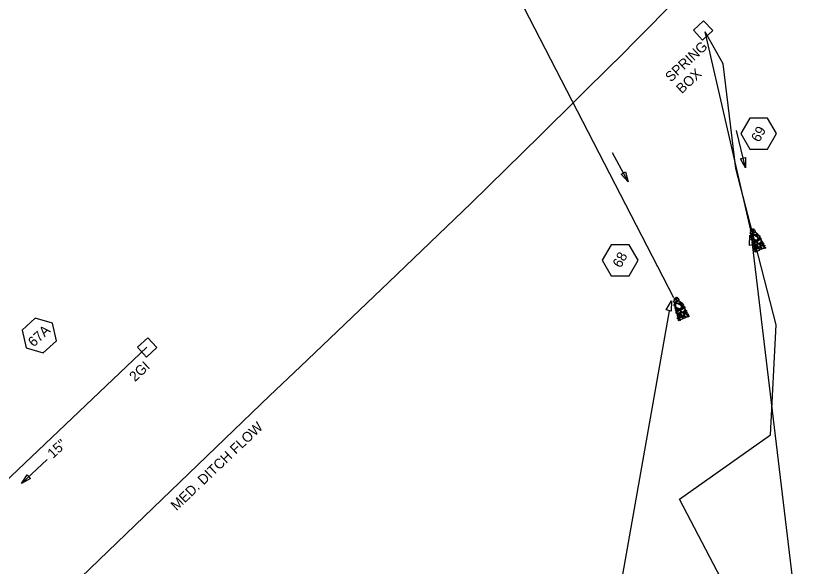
# Model space of a CAD drawing. Extents: x 2384780 to 2405432, y 547869 to 573706.
# Drawn here: x 2398753.8 to 2399156.4, y 560366.8 to 560642.1 of the extents above; entities that cross this region are included whole.
import ezdxf

# ---------------------------------------------------------------- set-up
doc = ezdxf.new("R2010")
doc.units = 0
for name, color, linetype in [('Old_Level_1', 7, 'Continuous'), ('Old_Level_19', 7, 'Continuous'), ('Old_Level_20', 7, 'Continuous'), ('Old_Level_5', 7, 'Continuous'), ('Old_Level_6', 7, 'Continuous'), ('Prop Drainage Box Number Symbol CELL', 7, 'Continuous')]:
    doc.layers.add(name, color=color, linetype=linetype)

msp = doc.modelspace()

# ---------------------------------------------------------------- linework, layer by layer
at = {"layer": 'Old_Level_1'}
for p, q in [((2399082.49, 560501.25), (2398988.14, 560683.88)), ((2399120.94, 560535.08), (2399098.14, 560634.25)), ((2398819.2, 560476.62), (2398714.84, 560377.4))]:
    msp.add_line(p, q, dxfattribs=at)
for points in [[(2399092.18, 560634.98), (2399097.32, 560639.77), (2399101.9, 560634.86), (2399096.76, 560630.09)], [(2398814.46, 560476.53), (2398819.6, 560481.32), (2398824.18, 560476.41), (2398819.04, 560471.63)]]:
    msp.add_lwpolyline(points, close=True, dxfattribs=at)
at = {"layer": 'Old_Level_19'}
msp.add_line((2398880.34, 560452.19), (2398761.21, 560337.45), dxfattribs=at)
for points in [[(2399230.06, 560806.69), (2399183.49, 560755.42), (2399139.65, 560708.49), (2399094.4, 560661.36), (2399053.03, 560619.38)], [(2399052.95, 560619.3), (2399015.72, 560582.38), (2398981.09, 560548.61), (2398939.97, 560509.03), (2398895.89, 560466.97), (2398880.34, 560452.19)]]:
    msp.add_lwpolyline(points, dxfattribs=at)
at = {"layer": 'Old_Level_20'}
for p, q in [((2399144.82, 560335.46), (2399121.67, 560527.99)), ((2399043.24, 560285.47), (2399080.19, 560494.74))]:
    msp.add_line(p, q, dxfattribs=at)
for points in [[(2399121.57, 560534.98), (2399121.41, 560534.83), (2399121.06, 560534.41), (2399120.76, 560534.6), (2399120.68, 560534.77), (2399121.12, 560535.27), (2399121.45, 560535.26), (2399121.57, 560534.98)], [(2399122.44, 560535.53), (2399122.27, 560535.36), (2399121.88, 560534.93), (2399121.63, 560535.14), (2399121.54, 560535.31), (2399121.95, 560535.77), (2399122.31, 560535.8), (2399122.44, 560535.53)], [(2399122.8, 560533.93), (2399122.51, 560534.13), (2399122.06, 560534.57), (2399122.19, 560535.09), (2399122.56, 560535.27), (2399123.11, 560534.53), (2399123.06, 560534.18), (2399122.8, 560533.93)], [(2399120.39, 560533.63), (2399120.68, 560533.96), (2399121.45, 560534.65), (2399122.13, 560534.44), (2399122.31, 560533.93), (2399121.35, 560533.16), (2399120.71, 560533.19), (2399120.45, 560533.52)], [(2399121.33, 560531.24), (2399121.05, 560531.36), (2399120.74, 560531.76), (2399120.82, 560532.04), (2399121.03, 560532.13), (2399121.46, 560531.64), (2399121.45, 560531.42), (2399121.33, 560531.24)], [(2399121.35, 560531.96), (2399121.07, 560532.03), (2399120.76, 560532.43), (2399120.88, 560532.72), (2399121.05, 560532.8), (2399121.49, 560532.35), (2399121.49, 560532.1), (2399121.35, 560531.96)], [(2399121.04, 560530.43), (2399121.28, 560530.63), (2399121.71, 560530.87), (2399121.94, 560530.61), (2399121.99, 560530.35), (2399121.38, 560530.15), (2399121.09, 560530.25), (2399121.04, 560530.43)], [(2399121.08, 560532.95), (2399121.28, 560533.05), (2399121.69, 560533.24), (2399121.92, 560533.02), (2399122, 560532.85), (2399121.45, 560532.59), (2399121.09, 560532.67), (2399121.08, 560532.95)], [(2399123.85, 560530.03), (2399123.01, 560530.18), (2399121.49, 560531.02), (2399121.5, 560532.23), (2399122.12, 560532.78), (2399124.04, 560531.78), (2399124.34, 560530.85), (2399124.01, 560529.96)], [(2399121.89, 560533.33), (2399122.29, 560533.64), (2399123.2, 560534.08), (2399123.81, 560533.6), (2399123.8, 560533.15), (2399122.65, 560532.7), (2399122.11, 560532.91), (2399121.89, 560533.33)], [(2399123.45, 560532.09), (2399123.17, 560532.16), (2399122.87, 560532.56), (2399122.96, 560532.86), (2399123.15, 560532.9), (2399123.57, 560532.47), (2399123.58, 560532.27), (2399123.45, 560532.09)], [(2399124.04, 560532.08), (2399123.74, 560532.2), (2399123.48, 560532.6), (2399123.55, 560532.89), (2399123.75, 560532.98), (2399124.19, 560532.48), (2399124.17, 560532.26), (2399124.04, 560532.08)], [(2399124.51, 560532.44), (2399124.22, 560532.5), (2399123.92, 560532.9), (2399124.02, 560533.21), (2399124.21, 560533.25), (2399124.62, 560532.82), (2399124.64, 560532.62), (2399124.51, 560532.44)], [(2399124.07, 560532.07), (2399124.39, 560532.35), (2399124.93, 560532.6), (2399125.36, 560532.23), (2399125.35, 560531.88), (2399124.53, 560531.6), (2399124.19, 560531.81), (2399124.07, 560532.07)], [(2399124.99, 560530.27), (2399124.73, 560530.36), (2399124.46, 560530.76), (2399124.53, 560531.06), (2399124.74, 560531.15), (2399125.14, 560530.67), (2399125.12, 560530.45), (2399124.99, 560530.27)], [(2399125.57, 560530.86), (2399125.28, 560530.94), (2399124.98, 560531.34), (2399125.08, 560531.62), (2399125.26, 560531.66), (2399125.68, 560531.25), (2399125.69, 560531.05), (2399125.57, 560530.86)], [(2399126.15, 560530.81), (2399126.05, 560530.56), (2399125.72, 560530.28), (2399125.37, 560530.33), (2399125.23, 560530.63), (2399125.74, 560530.95), (2399126.06, 560530.98), (2399126.15, 560530.81)], [(2399122.01, 560528.54), (2399121.74, 560528.61), (2399121.42, 560529), (2399121.54, 560529.3), (2399121.71, 560529.37), (2399122.17, 560528.93), (2399122.15, 560528.68), (2399122.01, 560528.54)], [(2399121.5, 560529.69), (2399121.67, 560530.01), (2399122.21, 560530.48), (2399122.64, 560530.34), (2399122.76, 560530.07), (2399122.15, 560529.44), (2399121.72, 560529.46), (2399121.5, 560529.69)], [(2399122.25, 560527.52), (2399121.98, 560527.59), (2399121.67, 560527.99), (2399121.78, 560528.28), (2399121.95, 560528.36), (2399122.41, 560527.92), (2399122.4, 560527.67), (2399122.25, 560527.52)], [(2399122.9, 560529.38), (2399122.75, 560529.19), (2399122.39, 560528.8), (2399122.07, 560529.02), (2399122.01, 560529.16), (2399122.46, 560529.62), (2399122.67, 560529.61), (2399122.9, 560529.38)], [(2399122.17, 560528.58), (2399122.61, 560528.89), (2399123.56, 560529.23), (2399124.09, 560528.81), (2399124.15, 560528.27), (2399123.03, 560527.85), (2399122.34, 560528.08), (2399122.17, 560528.58)], [(2399122.81, 560526.27), (2399122.52, 560526.42), (2399122.19, 560526.81), (2399122.32, 560527.07), (2399122.48, 560527.14), (2399122.95, 560526.7), (2399122.93, 560526.44), (2399122.81, 560526.27)], [(2399123.19, 560527.61), (2399123.02, 560527.45), (2399122.62, 560527.15), (2399122.33, 560527.26), (2399122.26, 560527.39), (2399122.61, 560527.8), (2399122.93, 560527.82), (2399123.11, 560527.69)], [(2399123.33, 560529.3), (2399123.06, 560529.35), (2399122.78, 560529.78), (2399122.85, 560530.05), (2399123.05, 560530.14), (2399123.48, 560529.69), (2399123.47, 560529.44), (2399123.33, 560529.3)], [(2399123.47, 560526.53), (2399123.33, 560526.67), (2399122.94, 560527.03), (2399123.11, 560527.37), (2399123.29, 560527.45), (2399123.76, 560526.96), (2399123.63, 560526.72), (2399123.47, 560526.53)], [(2399123.98, 560527.11), (2399123.68, 560527.21), (2399123.38, 560527.61), (2399123.49, 560527.91), (2399123.67, 560527.96), (2399124.08, 560527.52), (2399124.11, 560527.29), (2399123.98, 560527.11)], [(2399124.76, 560526.51), (2399124.53, 560526.2), (2399123.93, 560525.79), (2399123.54, 560525.94), (2399123.42, 560526.22), (2399124.06, 560526.76), (2399124.45, 560526.82), (2399124.76, 560526.51)], [(2399123.66, 560529.79), (2399123.88, 560530.03), (2399124.3, 560530.11), (2399124.62, 560529.88), (2399124.59, 560529.66), (2399124.05, 560529.41), (2399123.73, 560529.62), (2399123.66, 560529.79)], [(2399126.21, 560529.68), (2399125.9, 560529.24), (2399125.09, 560528.37), (2399124.22, 560528.74), (2399124.01, 560529.18), (2399125.12, 560530.17), (2399125.88, 560530.2), (2399126.32, 560529.74)], [(2399124.61, 560528.43), (2399124.95, 560528.14), (2399125.65, 560527.34), (2399125.42, 560526.7), (2399124.94, 560526.48), (2399124.2, 560527.45), (2399124.08, 560528.07), (2399124.53, 560528.35)], [(2399125.79, 560527.68), (2399125.56, 560527.75), (2399125.18, 560528.17), (2399125.29, 560528.47), (2399125.48, 560528.51), (2399125.93, 560528.07), (2399125.95, 560527.87), (2399125.79, 560527.68)], [(2399125.93, 560526.13), (2399125.65, 560526.21), (2399125.33, 560526.6), (2399125.44, 560526.89), (2399125.61, 560526.97), (2399126.07, 560526.52), (2399126.07, 560526.27), (2399125.93, 560526.13)], [(2399125.62, 560528.6), (2399125.84, 560528.83), (2399126.26, 560528.91), (2399126.58, 560528.68), (2399126.55, 560528.46), (2399126.01, 560528.21), (2399125.69, 560528.43), (2399125.62, 560528.6)], [(2399126.38, 560527.56), (2399126.82, 560527.32), (2399127.51, 560526.56), (2399127.3, 560525.88), (2399126.77, 560525.77), (2399125.98, 560526.72), (2399125.97, 560527.21), (2399126.34, 560527.63)], [(2399126.77, 560528.77), (2399126.49, 560528.83), (2399126.19, 560529.23), (2399126.27, 560529.53), (2399126.46, 560529.57), (2399126.88, 560529.15), (2399126.9, 560528.96), (2399126.77, 560528.77)], [(2399127.31, 560528.33), (2399127.16, 560528.02), (2399126.79, 560527.76), (2399126.47, 560527.81), (2399126.34, 560528.08), (2399126.85, 560528.4), (2399127.15, 560528.47), (2399127.31, 560528.33)], [(2399126.88, 560527.34), (2399127.11, 560527.56), (2399127.53, 560527.64), (2399127.84, 560527.4), (2399127.81, 560527.19), (2399127.27, 560526.93), (2399126.96, 560527.17), (2399126.88, 560527.34)], [(2399122.33, 560525.19), (2399122.57, 560525.39), (2399122.99, 560525.64), (2399123.23, 560525.37), (2399123.28, 560525.11), (2399122.67, 560524.91), (2399122.38, 560525.01), (2399122.33, 560525.19)], [(2399122.36, 560525.88), (2399122.6, 560526.09), (2399123.02, 560526.33), (2399123.26, 560526.07), (2399123.31, 560525.8), (2399122.7, 560525.6), (2399122.41, 560525.71), (2399122.36, 560525.88)], [(2399122.88, 560524.34), (2399123.12, 560524.54), (2399123.54, 560524.79), (2399123.78, 560524.52), (2399123.83, 560524.26), (2399123.22, 560524.06), (2399122.93, 560524.16), (2399122.88, 560524.34)], [(2399123.19, 560525.28), (2399123.62, 560525.57), (2399124.49, 560526.01), (2399125.11, 560525.52), (2399125.11, 560524.98), (2399123.99, 560524.55), (2399123.41, 560524.81), (2399123.19, 560525.28)], [(2399125.13, 560525.74), (2399125.43, 560525.96), (2399126.01, 560526.23), (2399126.41, 560525.83), (2399126.46, 560525.54), (2399125.57, 560525.24), (2399125.23, 560525.42), (2399125.13, 560525.74)], [(2399128.03, 560525.95), (2399127.74, 560526.01), (2399127.44, 560526.41), (2399127.54, 560526.71), (2399127.73, 560526.75), (2399128.15, 560526.34), (2399128.15, 560526.14), (2399128.03, 560525.95)], [(2399082.2, 560499.38), (2399082.49, 560499.71), (2399083.26, 560500.4), (2399083.94, 560500.18), (2399084.12, 560499.67), (2399083.16, 560498.91), (2399082.52, 560498.94), (2399082.26, 560499.26)], [(2399083.38, 560500.73), (2399083.22, 560500.57), (2399082.87, 560500.16), (2399082.57, 560500.34), (2399082.49, 560500.51), (2399082.93, 560501.02), (2399083.26, 560501), (2399083.38, 560500.73)], [(2399082.89, 560498.69), (2399083.09, 560498.8), (2399083.5, 560498.99), (2399083.73, 560498.76), (2399083.81, 560498.59), (2399083.26, 560498.34), (2399082.9, 560498.41), (2399082.89, 560498.69)], [(2399084.25, 560501.27), (2399084.08, 560501.1), (2399083.69, 560500.67), (2399083.44, 560500.89), (2399083.35, 560501.06), (2399083.76, 560501.51), (2399084.12, 560501.54), (2399084.25, 560501.27)], [(2399083.7, 560499.08), (2399084.1, 560499.39), (2399085.01, 560499.82), (2399085.62, 560499.35), (2399085.61, 560498.9), (2399084.46, 560498.44), (2399083.92, 560498.65), (2399083.7, 560499.08)], [(2399084.61, 560499.67), (2399084.32, 560499.87), (2399083.87, 560500.31), (2399084, 560500.84), (2399084.37, 560501.01), (2399084.92, 560500.27), (2399084.87, 560499.92), (2399084.61, 560499.67)], [(2399085.26, 560497.84), (2399084.98, 560497.91), (2399084.68, 560498.31), (2399084.77, 560498.61), (2399084.96, 560498.65), (2399085.38, 560498.22), (2399085.39, 560498.02), (2399085.26, 560497.84)], [(2399085.85, 560497.83), (2399085.55, 560497.94), (2399085.29, 560498.35), (2399085.36, 560498.64), (2399085.56, 560498.73), (2399086, 560498.22), (2399085.98, 560498.01), (2399085.85, 560497.83)], [(2399086.32, 560498.19), (2399086.03, 560498.25), (2399085.73, 560498.65), (2399085.83, 560498.95), (2399086.02, 560499), (2399086.43, 560498.56), (2399086.45, 560498.36), (2399086.32, 560498.19)], [(2399083.14, 560496.99), (2399082.86, 560497.11), (2399082.55, 560497.51), (2399082.63, 560497.79), (2399082.84, 560497.88), (2399083.27, 560497.39), (2399083.26, 560497.16), (2399083.14, 560496.99)], [(2399083.16, 560497.71), (2399082.88, 560497.78), (2399082.57, 560498.17), (2399082.69, 560498.47), (2399082.86, 560498.54), (2399083.3, 560498.1), (2399083.3, 560497.85), (2399083.16, 560497.71)], [(2399082.85, 560496.18), (2399083.09, 560496.38), (2399083.52, 560496.62), (2399083.75, 560496.36), (2399083.8, 560496.09), (2399083.19, 560495.89), (2399082.9, 560496), (2399082.85, 560496.18)], [(2399083.82, 560494.28), (2399083.55, 560494.35), (2399083.23, 560494.75), (2399083.35, 560495.04), (2399083.52, 560495.12), (2399083.98, 560494.68), (2399083.96, 560494.43), (2399083.82, 560494.28)], [(2399085.66, 560495.78), (2399084.82, 560495.92), (2399083.3, 560496.77), (2399083.31, 560497.98), (2399083.93, 560498.53), (2399085.85, 560497.53), (2399086.15, 560496.59), (2399085.82, 560495.71)], [(2399083.31, 560495.44), (2399083.48, 560495.76), (2399084.02, 560496.23), (2399084.45, 560496.09), (2399084.57, 560495.81), (2399083.96, 560495.19), (2399083.53, 560495.2), (2399083.31, 560495.44)], [(2399084.71, 560495.12), (2399084.56, 560494.94), (2399084.2, 560494.54), (2399083.88, 560494.76), (2399083.82, 560494.91), (2399084.27, 560495.37), (2399084.48, 560495.35), (2399084.71, 560495.12)], [(2399083.98, 560494.33), (2399084.42, 560494.64), (2399085.37, 560494.98), (2399085.9, 560494.56), (2399085.96, 560494.01), (2399084.84, 560493.6), (2399084.15, 560493.82), (2399083.98, 560494.33)], [(2399085.14, 560495.04), (2399084.87, 560495.1), (2399084.59, 560495.52), (2399084.66, 560495.8), (2399084.86, 560495.89), (2399085.29, 560495.44), (2399085.28, 560495.19), (2399085.14, 560495.04)], [(2399085.47, 560495.54), (2399085.69, 560495.78), (2399086.11, 560495.85), (2399086.43, 560495.62), (2399086.4, 560495.41), (2399085.86, 560495.15), (2399085.54, 560495.37), (2399085.47, 560495.54)], [(2399088.02, 560495.42), (2399087.71, 560494.98), (2399086.9, 560494.11), (2399086.03, 560494.49), (2399085.82, 560494.93), (2399086.93, 560495.91), (2399087.69, 560495.95), (2399088.13, 560495.48)], [(2399085.88, 560497.82), (2399086.2, 560498.09), (2399086.74, 560498.34), (2399087.17, 560497.97), (2399087.16, 560497.63), (2399086.34, 560497.35), (2399086, 560497.55), (2399085.88, 560497.82)], [(2399086.8, 560496.02), (2399086.54, 560496.11), (2399086.27, 560496.51), (2399086.34, 560496.8), (2399086.55, 560496.89), (2399086.95, 560496.41), (2399086.93, 560496.2), (2399086.8, 560496.02)], [(2399087.38, 560496.6), (2399087.09, 560496.68), (2399086.79, 560497.08), (2399086.89, 560497.37), (2399087.07, 560497.41), (2399087.49, 560496.99), (2399087.5, 560496.79), (2399087.38, 560496.6)], [(2399087.96, 560496.56), (2399087.86, 560496.31), (2399087.53, 560496.03), (2399087.18, 560496.08), (2399087.04, 560496.37), (2399087.55, 560496.69), (2399087.87, 560496.72), (2399087.96, 560496.56)], [(2399087.43, 560494.34), (2399087.65, 560494.58), (2399088.07, 560494.65), (2399088.39, 560494.43), (2399088.36, 560494.21), (2399087.82, 560493.96), (2399087.5, 560494.17), (2399087.43, 560494.34)], [(2399088.58, 560494.51), (2399088.3, 560494.58), (2399088, 560494.98), (2399088.08, 560495.27), (2399088.27, 560495.32), (2399088.69, 560494.9), (2399088.71, 560494.7), (2399088.58, 560494.51)], [(2399084.06, 560493.27), (2399083.79, 560493.34), (2399083.48, 560493.73), (2399083.59, 560494.03), (2399083.76, 560494.11), (2399084.22, 560493.66), (2399084.21, 560493.41), (2399084.06, 560493.27)], [(2399084.62, 560492.01), (2399084.33, 560492.17), (2399084, 560492.56), (2399084.13, 560492.82), (2399084.29, 560492.89), (2399084.76, 560492.44), (2399084.74, 560492.19), (2399084.62, 560492.01)], [(2399085, 560493.35), (2399084.83, 560493.2), (2399084.43, 560492.9), (2399084.14, 560493), (2399084.07, 560493.13), (2399084.42, 560493.55), (2399084.74, 560493.57), (2399084.92, 560493.44)], [(2399084.14, 560490.94), (2399084.38, 560491.14), (2399084.8, 560491.38), (2399085.04, 560491.12), (2399085.09, 560490.85), (2399084.48, 560490.65), (2399084.19, 560490.76), (2399084.14, 560490.94)], [(2399084.17, 560491.62), (2399084.41, 560491.84), (2399084.83, 560492.08), (2399085.07, 560491.82), (2399085.12, 560491.55), (2399084.51, 560491.35), (2399084.22, 560491.45), (2399084.17, 560491.62)], [(2399085.28, 560492.28), (2399085.14, 560492.42), (2399084.75, 560492.78), (2399084.92, 560493.12), (2399085.1, 560493.19), (2399085.57, 560492.7), (2399085.44, 560492.47), (2399085.28, 560492.28)], [(2399085, 560491.03), (2399085.43, 560491.32), (2399086.3, 560491.76), (2399086.92, 560491.26), (2399086.92, 560490.73), (2399085.8, 560490.29), (2399085.22, 560490.55), (2399085, 560491.03)], [(2399085.79, 560492.86), (2399085.49, 560492.95), (2399085.19, 560493.35), (2399085.3, 560493.65), (2399085.48, 560493.7), (2399085.89, 560493.27), (2399085.92, 560493.03), (2399085.79, 560492.86)], [(2399086.57, 560492.26), (2399086.34, 560491.95), (2399085.74, 560491.54), (2399085.35, 560491.69), (2399085.23, 560491.96), (2399085.87, 560492.51), (2399086.26, 560492.57), (2399086.57, 560492.26)], [(2399086.42, 560494.17), (2399086.76, 560493.88), (2399087.46, 560493.09), (2399087.23, 560492.45), (2399086.75, 560492.23), (2399086.01, 560493.2), (2399085.89, 560493.81), (2399086.34, 560494.09)], [(2399086.94, 560491.49), (2399087.24, 560491.71), (2399087.82, 560491.97), (2399088.22, 560491.58), (2399088.27, 560491.29), (2399087.38, 560490.99), (2399087.04, 560491.17), (2399086.94, 560491.49)], [(2399087.6, 560493.42), (2399087.37, 560493.5), (2399086.99, 560493.92), (2399087.1, 560494.21), (2399087.29, 560494.25), (2399087.74, 560493.81), (2399087.76, 560493.62), (2399087.6, 560493.42)], [(2399087.74, 560491.87), (2399087.46, 560491.95), (2399087.14, 560492.34), (2399087.25, 560492.64), (2399087.42, 560492.72), (2399087.88, 560492.26), (2399087.88, 560492.02), (2399087.74, 560491.87)], [(2399088.19, 560493.31), (2399088.63, 560493.07), (2399089.32, 560492.31), (2399089.11, 560491.63), (2399088.58, 560491.52), (2399087.79, 560492.47), (2399087.78, 560492.96), (2399088.15, 560493.38)], [(2399089.12, 560494.08), (2399088.97, 560493.77), (2399088.6, 560493.51), (2399088.28, 560493.56), (2399088.15, 560493.83), (2399088.66, 560494.15), (2399088.96, 560494.21), (2399089.12, 560494.08)], [(2399088.69, 560493.08), (2399088.92, 560493.31), (2399089.34, 560493.38), (2399089.65, 560493.15), (2399089.62, 560492.93), (2399089.08, 560492.68), (2399088.77, 560492.91), (2399088.69, 560493.08)], [(2399089.84, 560491.69), (2399089.55, 560491.76), (2399089.25, 560492.16), (2399089.35, 560492.46), (2399089.54, 560492.5), (2399089.96, 560492.08), (2399089.96, 560491.88), (2399089.84, 560491.69)], [(2399084.69, 560490.09), (2399084.93, 560490.29), (2399085.35, 560490.53), (2399085.59, 560490.27), (2399085.64, 560490), (2399085.03, 560489.8), (2399084.74, 560489.91), (2399084.69, 560490.09)]]:
    msp.add_lwpolyline(points, dxfattribs=at)
for points in [[(2399120.14, 560527.44), (2399120.45, 560532.58), (2399122.59, 560527.9)], [(2399078.64, 560495.33), (2399081.27, 560499.76), (2399081.04, 560494.61)]]:
    msp.add_lwpolyline(points, close=True, dxfattribs=at)
at = {"layer": 'Old_Level_5'}
for p, q in [((2399118.16, 560566.22), (2399113.77, 560584.81)), ((2399059.63, 560559.2), (2399051.76, 560573.66)), ((2398756.5, 560408.52), (2398769.35, 560420.47))]:
    msp.add_line(p, q, dxfattribs=at)
for points in [[(2399118.23, 560571.37), (2399118.16, 560566.22), (2399115.79, 560570.79)], [(2399058.33, 560564.19), (2399059.63, 560559.2), (2399056.14, 560563)], [(2398771.95, 560488.52), (2398763.4, 560491.14), (2398756.85, 560485.04), (2398758.86, 560476.32), (2398767.42, 560473.7), (2398773.97, 560479.8)], [(2398761.01, 560411.01), (2398756.5, 560408.52), (2398759.31, 560412.84)]]:
    msp.add_lwpolyline(points, close=True, dxfattribs=at)
at = {"layer": 'Old_Level_6'}
for p, q in [((2399107.07, 560618.14), (2399098.14, 560634.25)), ((2399113.46, 560565.97), (2399107.07, 560618.14)), ((2399123.27, 560527.83), (2399113.46, 560565.97)), ((2399133.55, 560487.73), (2399123.27, 560527.83)), ((2399130.78, 560432.78), (2399133.55, 560487.73)), ((2399085.3, 560400.61), (2399130.78, 560432.78)), ((2399118.67, 560336.67), (2399085.3, 560400.61))]:
    msp.add_line(p, q, dxfattribs=at)
at = {"layer": 'Prop Drainage Box Number Symbol CELL'}
for points in [[(2399133.74, 560583.33), (2399129.27, 560591.08), (2399120.32, 560591.08), (2399115.85, 560583.33), (2399120.32, 560575.58), (2399129.27, 560575.58)], [(2399064.54, 560520.01), (2399060.06, 560527.76), (2399051.12, 560527.76), (2399046.64, 560520.01), (2399051.12, 560512.26), (2399060.06, 560512.26)]]:
    msp.add_lwpolyline(points, close=True, dxfattribs=at)

# ---------------------------------------------------------------- texts
at = {"layer": 'Old_Level_1'}
for s, p in [('SPRING ', (2399080.93, 560608.83)), ('BOX', (2399086.39, 560602.98)), ('2GI', (2398813.21, 560459.05)), ('15"', (2398772.27, 560420.72))]:
    msp.add_text(s, height=5, rotation=43, dxfattribs=at).set_placement(p)
at = {"layer": 'Old_Level_19'}
msp.add_text('MED. DITCH FLOW', height=5, rotation=43.6211, dxfattribs=at).set_placement((2398833.99, 560394.61))
at = {"layer": 'Old_Level_5'}
for s, rotation, p in [('69', 61.435, (2399125.09, 560578.69)), ('68', 61.435, (2399055.89, 560515.86)), ('67A', 43, (2398762.6, 560476.38))]:
    msp.add_text(s, height=5, rotation=rotation, dxfattribs=at).set_placement(p)

doc.saveas('drawing.dxf')
